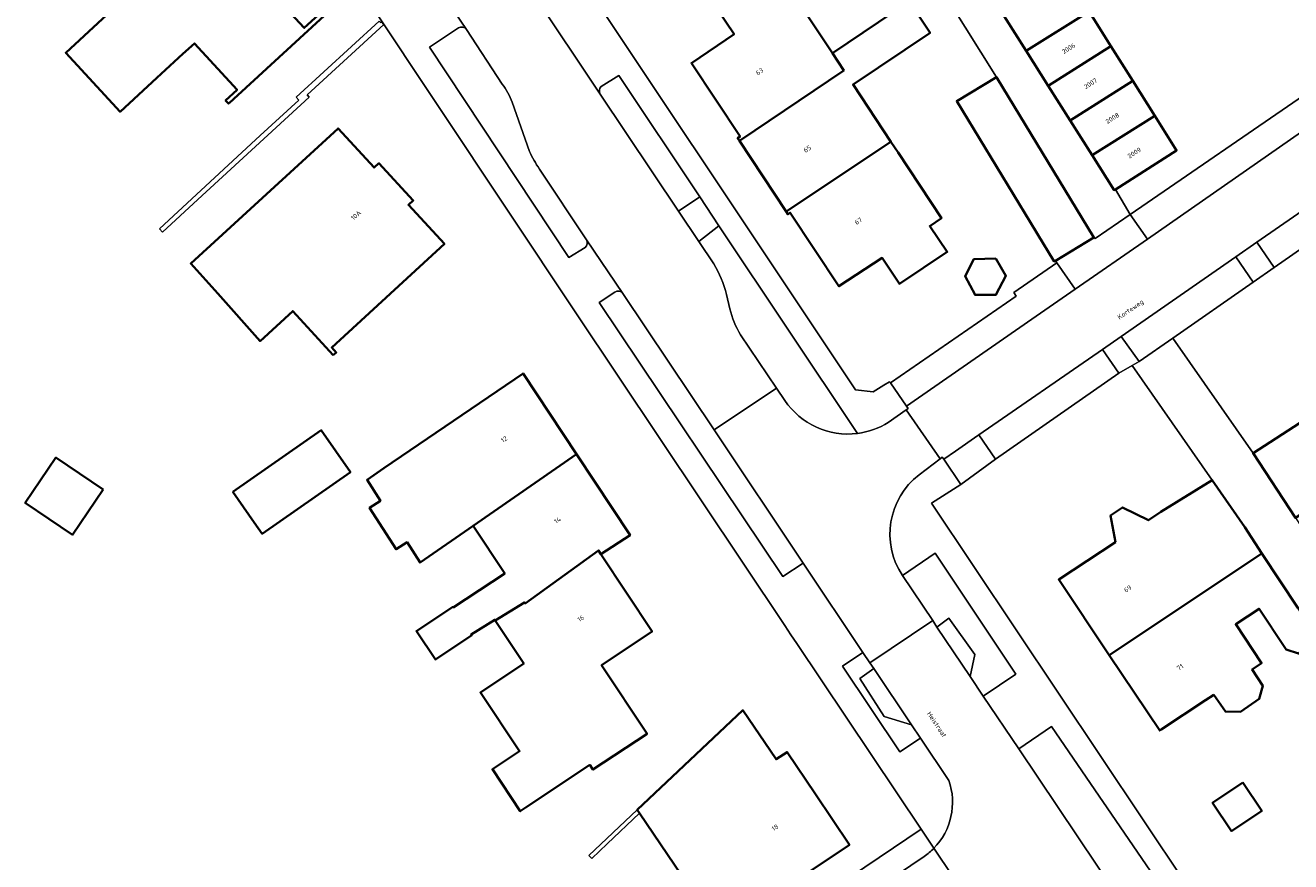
# Model space of a CAD drawing. Header units: metres. Extents: x 197700 to 204338, y 317132 to 325229.
# Tile 350 of 656: x 199353 to 199449, y 320555 to 320619. Entities that reach past the tile are written whole.
import ezdxf
from ezdxf.enums import TextEntityAlignment as Align

# ---------------------------------------------------------------- set-up
doc = ezdxf.new("R2010")
doc.units = ezdxf.units.M
for name, color, linetype, lineweight in [('B-WE-GR-BEPLANTING_CULTUUR_BODEMBEDEKKER-GV', 90, 'Continuous', 18), ('B-WE-IE-TERREINAFSCHEIDING_KUNSTMATIG_MUUR-G', 90, 'IE-TERREINAFSCHEIDING-KUNSTMATIG-DICHT', 18), ('B-WE-IE-TERREINAFSCHEIDING_KUNSTMATIG_MUUR-GV', 90, 'Continuous', 18), ('B-WE-OG-BEBOUWING-GV', 7, 'Continuous', 35), ('B-WE-OG-BEBOUWING-T18', 10, 'Continuous', 18), ('B-WE-OG-TERREIN_ERF-GV', 7, 'Continuous', 18), ('B-WE-OG-TOPOGRAFIE-T18', 10, 'Continuous', 18), ('B-WE-VH-VERHARDING_ASFALT-GV', 252, 'Continuous', 18), ('B-WE-VH-VERHARDING_BETONSTRAATSTEEN-GV', 252, 'Continuous', 18), ('B-WE-VH-VERHARDING_GESLOTEN-GV', 252, 'Continuous', 18), ('B-WE-VH-VERHARDING_TEGEL-GV', 252, 'Continuous', 18)]:
    doc.layers.add(name, color=color, linetype=linetype, lineweight=lineweight)
doc.styles.add('NLCS-ISO-M200-T18', font='NLCS-ISO.ttf', dxfattribs={"height": 0.36})
doc.linetypes.add('IE-TERREINAFSCHEIDING-KUNSTMATIG-DICHT', pattern='A,8,-1,[82,NLCS.SHX,S=0.75,R=90,X=0,Y=0],-1', length=10)

msp = doc.modelspace()

# ---------------------------------------------------------------- linework, layer by layer
at = {"layer": 'B-WE-GR-BEPLANTING_CULTUUR_BODEMBEDEKKER-GV'}
for points in [[(199385.749, 320618.762), (199383.53, 320617.277), (199394.197, 320601.169), (199395.441, 320601.943)], [(199389.094, 320614.46), (199386.342, 320618.644)], [(199396.586, 320613.687), (199402.599, 320604.715), (199404.22, 320605.816), (199398.027, 320615.107), (199396.674, 320614.259)], [(199391.174, 320609.302), (199389.845, 320613.068)], [(199395.541, 320602.527), (199391.94, 320607.945)], [(199405.693, 320603.606), (199404.153, 320602.395), (199405.299, 320600.686)], [(199416.302, 320587.689), (199405.693, 320603.606)], [(199397.724, 320598.519), (199396.505, 320597.726), (199410.579, 320576.728), (199412.143, 320577.741), (199405.316, 320587.954), (199398.319, 320598.422)], [(199406.267, 320598.332), (199406.526, 320597.236)], [(199407.356, 320595.245), (199410.107, 320591.157), (199410.742, 320590.214)], [(199444.726, 320542.743), (199446.129, 320542.414), (199445.359, 320543.58), (199442.016, 320548.643), (199441.391, 320548.211), (199438.204, 320553.102), (199439.079, 320553.659), (199431.176, 320565.237), (199428.675, 320563.526), (199440.627, 320545.685)]]:
    msp.add_lwpolyline(points, dxfattribs=at)
for points in [[(199386.342, 320618.644, 0.401881), (199385.749, 320618.762)], [(199389.845, 320613.068, 0.076862), (199389.094, 320614.46)], [(199396.674, 320614.259, 0.342096), (199396.586, 320613.687)], [(199391.94, 320607.945, -0.038695), (199391.174, 320609.302)], [(199395.441, 320601.943, 0.342396), (199395.541, 320602.527)], [(199405.299, 320600.686, -0.078046), (199406.267, 320598.332)], [(199398.319, 320598.422, 0.373904), (199397.724, 320598.519)], [(199406.526, 320597.236, 0.081271), (199407.356, 320595.245)], [(199410.742, 320590.214, 0.283621), (199416.302, 320587.689)]]:
    msp.add_lwpolyline(points, format="xyb", dxfattribs=at)
for points in [[(199448.228, 320600.392), (199446.91, 320602.333), (199445.3, 320601.216), (199446.615, 320599.287)], [(199435.073, 320594.13), (199436.325, 320592.297), (199437.348, 320592.888), (199437.875, 320593.193), (199436.503, 320595.12)], [(199425.536, 320587.522), (199423.827, 320586.338), (199422.917, 320585.707), (199424.213, 320583.777), (199426.874, 320585.706), (199425.607, 320587.571)], [(199422.397, 320572.855), (199423.31, 320573.54), (199425.29, 320570.75), (199424.935, 320569.069), (199425.943, 320567.566), (199428.438, 320569.243), (199422.256, 320578.505), (199419.751, 320576.802), (199422.07, 320573.343)], [(199416.725, 320570.911), (199415.152, 320569.854), (199419.558, 320563.28), (199421.141, 320564.328), (199420.449, 320565.36), (199418.352, 320565.996), (199416.488, 320568.912), (199417.558, 320569.67), (199417.258, 320570.117)]]:
    msp.add_lwpolyline(points, close=True, dxfattribs=at)
at = {"layer": 'B-WE-IE-TERREINAFSCHEIDING_KUNSTMATIG_MUUR-G'}
for points in [[(199428.298, 320598.485), (199431.588, 320600.768), (199431.482, 320600.922)], [(199399.43, 320558.849), (199395.728, 320555.357), (199395.954, 320555.128), (199397.136, 320556.25)], [(199399.604, 320558.592), (199397.136, 320556.25)]]:
    msp.add_lwpolyline(points, dxfattribs=at)
at = {"layer": 'B-WE-IE-TERREINAFSCHEIDING_KUNSTMATIG_MUUR-GV'}
msp.add_lwpolyline([(199365.772, 320605.605), (199374.303, 320613.454), (199374.136, 320613.634), (199380.018, 320619.011), (199379.838, 320619.232), (199379.765, 320619.186), (199379.671, 320619.273), (199373.306, 320613.463), (199373.506, 320613.235), (199370.552, 320610.504), (199365.667, 320605.989), (199362.825, 320603.362), (199363.058, 320603.108)], close=True, dxfattribs=at)
at = {"layer": 'B-WE-OG-BEBOUWING-GV'}
for points in [[(199368.196, 320613.025), (199375.772, 320619.993), (199375.542, 320620.243), (199373.923, 320618.754), (199371.492, 320621.396), (199373.031, 320622.811), (199372.198, 320623.716), (199372.277, 320623.789), (199368.101, 320628.324), (199358.476, 320619.462), (199355.654, 320616.863), (199359.82, 320612.339), (199362.642, 320614.938), (199364.623, 320616.762), (199365.506, 320617.575), (199368.778, 320614.022), (199367.892, 320613.206), (199368.121, 320612.956)], [(199414.387, 320616.818), (199411.38, 320621.37), (199410.5, 320620.77), (199409.17, 320622.73), (199405.54, 320620.24), (199406.86, 320618.29), (199403.59, 320616.06), (199407.31, 320610.43), (199407.12, 320610.31), (199407.26, 320610.098), (199415.258, 320615.499)], [(199427.545, 320619.663), (199429.23, 320616.997), (199434.05, 320620.023), (199432.375, 320622.687)], [(199407.26, 320610.098), (199410.835, 320604.7), (199418.862, 320610.041), (199415.973, 320614.416), (199421.873, 320618.386), (199420.266, 320620.773), (199414.387, 320616.818), (199415.258, 320615.499)], [(199430.915, 320614.33), (199435.725, 320617.36), (199434.05, 320620.023), (199429.23, 320616.997)], [(199432.6, 320611.663), (199437.4, 320614.697), (199435.725, 320617.36), (199430.915, 320614.33)], [(199431.482, 320600.922), (199434.421, 320602.711), (199426.945, 320614.996), (199423.911, 320613.149), (199430.008, 320603.13), (199430.161, 320602.879), (199431.304, 320601.001), (199431.387, 320600.864)], [(199434.285, 320608.997), (199439.075, 320612.033), (199437.4, 320614.697), (199432.6, 320611.663)], [(199434.285, 320608.997), (199435.97, 320606.33), (199436.064, 320606.39), (199440.75, 320609.37), (199439.075, 320612.033)], [(199376.151, 320593.691), (199376.372, 320593.894), (199376.033, 320594.262), (199384.663, 320602.207), (199381.908, 320605.199), (199382.276, 320605.538), (199379.648, 320608.393), (199379.28, 320608.054), (199376.51, 320611.063), (199367.958, 320603.223), (199367.649, 320602.939), (199365.224, 320600.712), (199367.304, 320598.411), (199370.534, 320594.758), (199373.042, 320597.068)], [(199418.862, 320610.041), (199410.835, 320604.7), (199410.97, 320604.48), (199411.16, 320604.6), (199414.88, 320598.97), (199418.19, 320601.14), (199419.52, 320599.15), (199423.18, 320601.59), (199421.85, 320603.58), (199422.74, 320604.17), (199419.413, 320609.207)], [(199426.894, 320601.081), (199425.22, 320601.032), (199424.553, 320599.742), (199425.319, 320598.302), (199426.918, 320598.302), (199427.681, 320599.753)], [(199394.787, 320586.088), (199390.69, 320592.29), (199380.02, 320585.02), (199378.734, 320584.143), (199379.765, 320582.531), (199378.923, 320581.992), (199380.954, 320578.816), (199381.796, 320579.355), (199382.792, 320577.797), (199386.869, 320580.615)], [(199453.81, 320583.79), (199450.61, 320588.76), (199446.62, 320586.17), (199449.86, 320581.22)], [(199368.462, 320583.205), (199370.093, 320580.871), (199370.7, 320580.003), (199377.458, 320584.725), (199375.22, 320587.927)], [(199358.509, 320583.389), (199354.901, 320585.833), (199352.554, 320582.367), (199356.161, 320579.923)], [(199385.335, 320574.347), (199385.301, 320574.398), (199382.516, 320572.539), (199383.968, 320570.363), (199386.753, 320572.222), (199386.705, 320572.293), (199388.52, 320573.41), (199388.56, 320573.35), (199390.81, 320574.74), (199390.85, 320574.67), (199396.47, 320578.73), (199396.65, 320578.45), (199398.88, 320579.89), (199394.787, 320586.088), (199386.869, 320580.615), (199389.285, 320576.945), (199388.32, 320576.31)], [(199447.297, 320578.493), (199445.97, 320580.5), (199443.478, 320584.097), (199439.56, 320581.68), (199438.593, 320581.039), (199436.615, 320582.015), (199435.699, 320581.408), (199436.066, 320579.364), (199431.73, 320576.49), (199435.597, 320570.702)], [(199395.807, 320562.286), (199396.044, 320561.929), (199400.184, 320564.679), (199396.697, 320569.926), (199400.57, 320572.5), (199396.65, 320578.45), (199396.47, 320578.73), (199390.85, 320574.67), (199390.81, 320574.74), (199388.56, 320573.35), (199390.745, 320570.06), (199387.42, 320567.836), (199390.422, 320563.349), (199388.339, 320561.955), (199390.469, 320558.744), (199390.84, 320558.99)], [(199443.609, 320567.67), (199444.493, 320566.37), (199445.658, 320566.369), (199447.092, 320567.354), (199447.361, 320568.34), (199446.539, 320569.612), (199447.26, 320570.09), (199445.284, 320573.07), (199447.073, 320574.256), (199449.049, 320571.276), (199449.143, 320571.133), (199450.101, 320570.821), (199450.816, 320571.295), (199451.681, 320571.868), (199451.371, 320572.337), (199450.05, 320574.33), (199447.297, 320578.493), (199435.597, 320570.702), (199439.46, 320564.92), (199439.582, 320565.001), (199442.957, 320567.238)], [(199399.604, 320558.592), (199405.455, 320549.948), (199405.653, 320550.082), (199410.98, 320553.683), (199411.307, 320553.228), (199415.695, 320556.177), (199413.094, 320560.04), (199410.919, 320563.271), (199410.073, 320562.722), (199407.522, 320566.481), (199399.43, 320558.849)], [(199445.828, 320560.939), (199443.508, 320559.392), (199444.954, 320557.223), (199447.274, 320558.769)]]:
    msp.add_lwpolyline(points, close=True, dxfattribs=at)
at = {"layer": 'B-WE-OG-TERREIN_ERF-GV'}
for points in [[(199450.055, 320629.312), (199446.67, 320634.623), (199443.297, 320639.913), (199441.48, 320638.754), (199444.56, 320634.01), (199441.82, 320632.25), (199439.207, 320630.573), (199436.57, 320628.88), (199433.83, 320627.12), (199433.751, 320627.244), (199430.7, 320625.35), (199432.375, 320622.687), (199434.05, 320620.023), (199435.725, 320617.36), (199437.4, 320614.697), (199439.075, 320612.033), (199440.75, 320609.37), (199436.064, 320606.39), (199437.201, 320604.468), (199450.957, 320613.92)], [(199391.205, 320628.461), (199416.155, 320591.04), (199417.504, 320590.882), (199418.336, 320591.375), (199418.765, 320591.646), (199418.84, 320591.556), (199428.454, 320598.215), (199428.298, 320598.485), (199431.588, 320600.768), (199431.482, 320600.922), (199431.387, 320600.864), (199431.304, 320601.001), (199430.161, 320602.879), (199430.008, 320603.13), (199423.911, 320613.149), (199426.945, 320614.996), (199416.017, 320632.455)], [(199399.763, 320542.908), (199421.175, 320557.367), (199411.657, 320571.594), (199411.206, 320572.268), (199410.73, 320572.979), (199394.789, 320596.848), (199378.935, 320620.69)], [(199474.791, 320594.902), (199464.184, 320609.499), (199462.7, 320609.495), (199461.215, 320609.49), (199454.526, 320604.804), (199448.228, 320600.392), (199446.615, 320599.287), (199440.464, 320594.998), (199446.62, 320586.17), (199450.61, 320588.76), (199453.81, 320583.79), (199449.86, 320581.22), (199456.829, 320570.573), (199466.207, 320560.031), (199466.652, 320559.378), (199469.391, 320555.358), (199478.441, 320542.075), (199496.431, 320516.324), (199521.672, 320480.193), (199543.696, 320450.143), (199547.521, 320446.944)], [(199446.539, 320569.612), (199447.361, 320568.34), (199447.092, 320567.354), (199445.658, 320566.369), (199444.493, 320566.37), (199443.609, 320567.67), (199442.957, 320567.238), (199439.582, 320565.001), (199439.46, 320564.92), (199435.597, 320570.702), (199431.73, 320576.49), (199436.066, 320579.364), (199435.699, 320581.408), (199436.615, 320582.015), (199438.593, 320581.039), (199439.56, 320581.68), (199443.478, 320584.097), (199437.348, 320592.888), (199436.325, 320592.297), (199426.874, 320585.706), (199424.213, 320583.777), (199421.969, 320582.334), (199441.441, 320553.229)], [(199450.101, 320570.821), (199449.143, 320571.133), (199449.049, 320571.276), (199447.073, 320574.256), (199445.284, 320573.07), (199447.26, 320570.09), (199446.539, 320569.612)]]:
    msp.add_lwpolyline(points, dxfattribs=at)
for points in [[(199375.542, 320620.243), (199375.772, 320619.993), (199368.196, 320613.025), (199368.121, 320612.956), (199367.892, 320613.206), (199368.778, 320614.022), (199365.506, 320617.575), (199364.623, 320616.762), (199362.642, 320614.938), (199359.82, 320612.339), (199355.654, 320616.863), (199358.476, 320619.462), (199368.101, 320628.324), (199372.277, 320623.789), (199372.198, 320623.716), (199373.031, 320622.811), (199371.492, 320621.396), (199373.923, 320618.754)], [(199407.26, 320610.098), (199407.12, 320610.31), (199407.31, 320610.43), (199403.59, 320616.06), (199406.86, 320618.29), (199405.54, 320620.24), (199409.17, 320622.73), (199410.5, 320620.77), (199411.38, 320621.37), (199414.387, 320616.818), (199420.266, 320620.773), (199421.873, 320618.386), (199415.973, 320614.416), (199418.862, 320610.041), (199419.413, 320609.207), (199422.74, 320604.17), (199421.85, 320603.58), (199423.18, 320601.59), (199419.52, 320599.15), (199418.19, 320601.14), (199414.88, 320598.97), (199411.16, 320604.6), (199410.97, 320604.48), (199410.835, 320604.7)], [(199370.552, 320610.504), (199373.506, 320613.235), (199373.306, 320613.463), (199379.671, 320619.273), (199379.765, 320619.186), (199379.838, 320619.232), (199380.018, 320619.011), (199374.136, 320613.634), (199374.303, 320613.454), (199365.772, 320605.605), (199363.058, 320603.108), (199362.825, 320603.362), (199365.667, 320605.989)], [(199367.958, 320603.223), (199376.51, 320611.063), (199379.28, 320608.054), (199379.648, 320608.393), (199382.276, 320605.538), (199381.908, 320605.199), (199384.663, 320602.207), (199376.033, 320594.262), (199376.372, 320593.894), (199376.151, 320593.691), (199373.042, 320597.068), (199370.534, 320594.758), (199367.304, 320598.411), (199365.224, 320600.712), (199367.649, 320602.939)], [(199426.894, 320601.081), (199427.681, 320599.753), (199426.918, 320598.302), (199425.319, 320598.302), (199424.553, 320599.742), (199425.22, 320601.032)], [(199386.705, 320572.293), (199386.753, 320572.222), (199383.968, 320570.363), (199382.516, 320572.539), (199385.301, 320574.398), (199385.335, 320574.347), (199388.32, 320576.31), (199389.285, 320576.945), (199386.869, 320580.615), (199382.792, 320577.797), (199381.796, 320579.355), (199380.954, 320578.816), (199378.923, 320581.992), (199379.765, 320582.531), (199378.734, 320584.143), (199380.02, 320585.02), (199390.69, 320592.29), (199394.787, 320586.088), (199398.88, 320579.89), (199396.65, 320578.45), (199400.57, 320572.5), (199396.697, 320569.926), (199400.184, 320564.679), (199396.044, 320561.929), (199395.807, 320562.286), (199390.84, 320558.99), (199390.469, 320558.744), (199388.339, 320561.955), (199390.422, 320563.349), (199387.42, 320567.836), (199390.745, 320570.06), (199388.56, 320573.35), (199388.52, 320573.41)], [(199370.093, 320580.871), (199368.462, 320583.205), (199375.22, 320587.927), (199377.458, 320584.725), (199370.7, 320580.003)], [(199358.509, 320583.389), (199356.161, 320579.923), (199352.554, 320582.367), (199354.901, 320585.833)], [(199405.653, 320550.082), (199405.455, 320549.948), (199399.604, 320558.592), (199399.43, 320558.849), (199407.522, 320566.481), (199410.073, 320562.722), (199410.919, 320563.271), (199413.094, 320560.04), (199415.695, 320556.177), (199411.307, 320553.228), (199410.98, 320553.683)], [(199445.828, 320560.939), (199447.274, 320558.769), (199444.954, 320557.223), (199443.508, 320559.392)]]:
    msp.add_lwpolyline(points, close=True, dxfattribs=at)
at = {"layer": 'B-WE-VH-VERHARDING_ASFALT-GV'}
for points in [[(199405.299, 320600.686), (199404.153, 320602.395), (199402.599, 320604.715), (199396.586, 320613.687), (199391.449, 320621.384), (199388.055, 320626.466), (199383.174, 320623.374), (199386.342, 320618.644), (199389.094, 320614.46)], [(199389.845, 320613.068), (199391.174, 320609.302)], [(199391.94, 320607.945), (199395.541, 320602.527), (199398.319, 320598.422), (199405.316, 320587.954), (199410.107, 320591.157), (199407.356, 320595.245)], [(199406.526, 320597.236), (199406.267, 320598.332)], [(199440.627, 320545.685), (199428.675, 320563.526), (199425.943, 320567.566), (199424.935, 320569.069), (199422.397, 320572.855), (199422.07, 320573.343), (199417.258, 320570.117), (199417.558, 320569.67), (199420.449, 320565.36), (199421.141, 320564.328)], [(199421.141, 320564.328), (199423.305, 320561.102)], [(199421.426, 320555.282), (199400.749, 320541.33), (199403.582, 320537.216), (199412.178, 320542.99), (199421.297, 320549.149), (199421.39, 320549.211), (199424.158, 320551.065)], [(199425.108, 320551.487), (199422.155, 320555.901)], [(199422.155, 320555.901), (199425.108, 320551.487)]]:
    msp.add_lwpolyline(points, dxfattribs=at)
for points in [[(199389.094, 320614.46, -0.076862), (199389.845, 320613.068)], [(199391.174, 320609.302, 0.038695), (199391.94, 320607.945)], [(199406.267, 320598.332, 0.078046), (199405.299, 320600.686)], [(199407.356, 320595.245, -0.081271), (199406.526, 320597.236)], [(199423.305, 320561.102, -0.284551), (199422.155, 320555.901)], [(199422.155, 320555.901, -0.047525), (199421.426, 320555.282)]]:
    msp.add_lwpolyline(points, format="xyb", dxfattribs=at)
msp.add_lwpolyline([(199436.503, 320595.12), (199445.3, 320601.216), (199446.91, 320602.333), (199453.196, 320606.687), (199453.084, 320606.816), (199453.422, 320607.051), (199450.67, 320610.808), (199450.424, 320610.67), (199450.328, 320610.785), (199438.515, 320602.585), (199432.988, 320598.749), (199429.653, 320596.434), (199420.074, 320589.785), (199420.192, 320589.605), (199420.046, 320589.503), (199422.652, 320585.749), (199422.794, 320585.857), (199422.917, 320585.707), (199423.827, 320586.338), (199425.536, 320587.522), (199425.607, 320587.571), (199435.073, 320594.13)], close=True, dxfattribs=at)
at = {"layer": 'B-WE-VH-VERHARDING_BETONSTRAATSTEEN-GV'}
for points in [[(199416.017, 320632.455), (199426.945, 320614.996), (199434.421, 320602.711), (199434.506, 320602.616), (199437.201, 320604.468), (199436.064, 320606.39), (199435.97, 320606.33), (199434.285, 320608.997), (199432.6, 320611.663), (199430.915, 320614.33), (199429.23, 320616.997), (199427.545, 320619.663)], [(199450.957, 320613.92), (199437.201, 320604.468), (199438.515, 320602.585), (199450.328, 320610.785), (199450.424, 320610.67), (199450.67, 320610.808), (199450.717, 320610.835)], [(199449.86, 320581.22), (199446.62, 320586.17), (199440.464, 320594.998), (199437.875, 320593.193), (199437.348, 320592.888), (199443.478, 320584.097), (199445.97, 320580.5), (199447.297, 320578.493), (199450.05, 320574.33)]]:
    msp.add_lwpolyline(points, dxfattribs=at)
for points in [[(199446.91, 320602.333), (199448.228, 320600.392), (199454.526, 320604.804), (199453.196, 320606.687)], [(199434.421, 320602.711), (199431.482, 320600.922), (199431.588, 320600.768), (199432.988, 320598.749), (199438.515, 320602.585), (199437.201, 320604.468), (199434.506, 320602.616)], [(199418.84, 320591.556), (199420.074, 320589.785), (199429.653, 320596.434), (199432.988, 320598.749), (199431.588, 320600.768), (199428.298, 320598.485), (199428.454, 320598.215)], [(199445.3, 320601.216), (199436.503, 320595.12), (199437.875, 320593.193), (199440.464, 320594.998), (199446.615, 320599.287)], [(199436.325, 320592.297), (199435.073, 320594.13), (199425.607, 320587.571), (199426.874, 320585.706)], [(199424.935, 320569.069), (199425.29, 320570.75), (199423.31, 320573.54), (199422.397, 320572.855)], [(199420.449, 320565.36), (199417.558, 320569.67), (199416.488, 320568.912), (199418.352, 320565.996)]]:
    msp.add_lwpolyline(points, close=True, dxfattribs=at)
at = {"layer": 'B-WE-VH-VERHARDING_GESLOTEN-GV'}
for points in [[(199410.742, 320590.214), (199410.107, 320591.157), (199405.316, 320587.954), (199412.143, 320577.741), (199416.725, 320570.911), (199417.258, 320570.117), (199422.07, 320573.343), (199419.751, 320576.802)], [(199421.034, 320584.528), (199422.652, 320585.749), (199420.046, 320589.503), (199418.664, 320588.533)]]:
    msp.add_lwpolyline(points, dxfattribs=at)
for points in [[(199416.302, 320587.689, -0.283621), (199410.742, 320590.214)], [(199418.664, 320588.533, -0.109204), (199416.302, 320587.689)], [(199419.751, 320576.802, -0.39304), (199421.034, 320584.528)]]:
    msp.add_lwpolyline(points, format="xyb", dxfattribs=at)
at = {"layer": 'B-WE-VH-VERHARDING_TEGEL-GV'}
for points in [[(199418.664, 320588.533), (199420.046, 320589.503), (199420.192, 320589.605), (199420.074, 320589.785), (199418.84, 320591.556), (199418.765, 320591.646), (199418.336, 320591.375), (199417.504, 320590.882), (199416.155, 320591.04), (199391.205, 320628.461), (199389.732, 320627.528), (199391.241, 320625.279)], [(199386.342, 320618.644), (199383.174, 320623.374), (199378.935, 320620.69), (199394.789, 320596.848), (199410.73, 320572.979), (199411.206, 320572.268), (199411.657, 320571.594), (199421.175, 320557.367), (199422.155, 320555.901)], [(199391.449, 320621.384), (199396.586, 320613.687)], [(199395.441, 320601.943), (199394.197, 320601.169), (199383.53, 320617.277), (199385.749, 320618.762)], [(199396.674, 320614.259), (199398.027, 320615.107), (199404.22, 320605.816), (199405.693, 320603.606), (199416.302, 320587.689)], [(199398.319, 320598.422), (199395.541, 320602.527)], [(199423.305, 320561.102), (199421.141, 320564.328), (199419.558, 320563.28), (199415.152, 320569.854), (199416.725, 320570.911), (199412.143, 320577.741), (199410.579, 320576.728), (199396.505, 320597.726), (199397.724, 320598.519)], [(199447.089, 320544.735), (199442.845, 320551.051), (199442.152, 320550.669), (199440.786, 320552.704), (199441.441, 320553.229), (199421.969, 320582.334), (199424.213, 320583.777), (199422.917, 320585.707), (199422.794, 320585.857), (199422.652, 320585.749), (199421.034, 320584.528)], [(199419.751, 320576.802), (199422.256, 320578.505), (199428.438, 320569.243), (199425.943, 320567.566), (199428.675, 320563.526), (199431.176, 320565.237), (199439.079, 320553.659), (199438.204, 320553.102), (199441.391, 320548.211), (199442.016, 320548.643), (199445.359, 320543.58), (199447.089, 320544.735)], [(199422.155, 320555.901), (199421.175, 320557.367), (199399.763, 320542.908), (199388.615, 320535.414), (199382.389, 320531.229), (199381.826, 320531.999), (199379.584, 320535.332), (199378.645, 320534.7), (199382.525, 320529.038)], [(199382.525, 320529.038), (199400.749, 320541.33), (199421.426, 320555.282)]]:
    msp.add_lwpolyline(points, dxfattribs=at)
for points in [[(199385.749, 320618.762, -0.401881), (199386.342, 320618.644)], [(199396.586, 320613.687, -0.342096), (199396.674, 320614.259)], [(199395.541, 320602.527, -0.342396), (199395.441, 320601.943)], [(199397.724, 320598.519, -0.373904), (199398.319, 320598.422)], [(199416.302, 320587.689, 0.109204), (199418.664, 320588.533)], [(199421.034, 320584.528, 0.39304), (199419.751, 320576.802)], [(199422.155, 320555.901, 0.284551), (199423.305, 320561.102)], [(199421.426, 320555.282, 0.047525), (199422.155, 320555.901)]]:
    msp.add_lwpolyline(points, format="xyb", dxfattribs=at)
msp.add_lwpolyline([(199402.599, 320604.715), (199404.153, 320602.395), (199405.693, 320603.606), (199404.22, 320605.816)], close=True, dxfattribs=at)

# ---------------------------------------------------------------- texts
at = {"layer": 'B-WE-OG-BEBOUWING-T18', "style": 'NLCS-ISO-M200-T18'}
for s, rotation, p in [('2006', 32.2, (199432.477, 320617.188)), ('63', 33.4, (199408.807, 320615.421)), ('2007', 32.2, (199434.156, 320614.5)), ('2008', 32.2, (199435.836, 320611.844)), ('65', 33.5, (199412.464, 320609.485)), ('2009', 32.2, (199437.516, 320609.188)), ('10A', 42.6, (199377.888, 320604.399)), ('67', 33.4, (199416.377, 320603.961)), ('12', 33.4, (199389.234, 320587.237)), ('14', 33.4, (199393.329, 320581.037)), ('69', 33.7, (199437.009, 320575.789)), ('16', 33.3, (199395.107, 320573.521)), ('71', 33.7, (199441.023, 320569.781)), ('18', 34, (199409.989, 320557.49))]:
    msp.add_text(s, height=0.36, rotation=rotation, dxfattribs=at).set_placement(p, align=Align.MIDDLE)
at = {"layer": 'B-WE-OG-TOPOGRAFIE-T18', "style": 'NLCS-ISO-M200-T18'}
for s, rotation, p in [('Korteweg', 34.6, (199437.248, 320597.152)), ('Heistraat', 303.8, (199422.386, 320565.387))]:
    msp.add_text(s, height=0.36, rotation=rotation, dxfattribs=at).set_placement(p, align=Align.MIDDLE)

doc.saveas('drawing.dxf')
